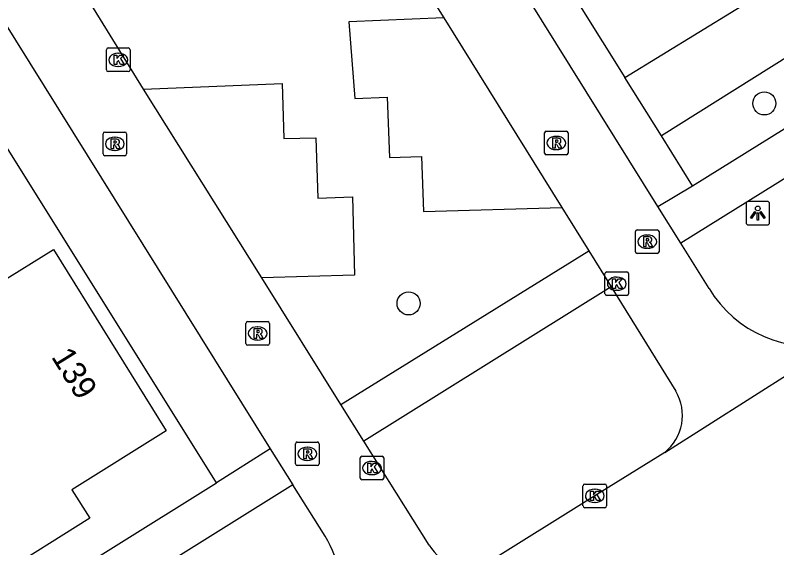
# Model space of a CAD drawing. Extents: x 159280 to 160375, y 384531 to 385872.
# Drawn here: x 159680.77 to 159713.05, y 385391.6 to 385414.16 of the extents above; entities that cross this region are included whole.
import ezdxf

# ---------------------------------------------------------------- set-up
doc = ezdxf.new("R2010")
doc.units = 0
for name, color, linetype in [('IMGEO_Boom', 7, 'Continuous'), ('IMGEO_Groenvoorziening', 7, 'Continuous'), ('IMGEO_Kolk', 7, 'Continuous'), ('IMGEO_Lichtpunt', 7, 'Continuous'), ('IMGEO_Pand', 7, 'Continuous'), ('IMGEO_Pand_nummerreeks', 7, 'Continuous'), ('IMGEO_Parkeervlak_open', 7, 'Continuous'), ('IMGEO_Rijbaan_lokaal_open', 7, 'Continuous'), ('IMGEO_Rioolput', 7, 'Continuous'), ('IMGEO_Voetpad_open', 7, 'Continuous')]:
    doc.layers.add(name, color=color, linetype=linetype)

msp = doc.modelspace()

# ---------------------------------------------------------------- linework, layer by layer
at = {"layer": 'IMGEO_Boom'}
for centre in [(159712.522, 385410.422), (159697.445, 385401.952)]:
    msp.add_circle(centre, 0.489, dxfattribs=at)
at = {"layer": 'IMGEO_Groenvoorziening'}
for points in [[(159706.605, 385411.526), (159712.889, 385415.376)], [(159714.374, 385412.942), (159708.157, 385409.049)]]:
    msp.add_lwpolyline(points, dxfattribs=at)
at = {"layer": 'IMGEO_Kolk'}
for p, q in [((159684.64, 385411.845), (159684.64, 385412.697)), ((159684.715, 385412.771), (159685.567, 385412.771)), ((159685.128, 385412.551), (159685.153, 385412.551)), ((159685.641, 385412.697), (159685.641, 385411.845)), ((159685.151, 385411.991), (159685.126, 385411.991)), ((159685.567, 385411.771), (159684.715, 385411.771)), ((159705.769, 385402.359), (159705.769, 385403.211)), ((159705.844, 385403.285), (159706.696, 385403.285)), ((159706.77, 385403.211), (159706.77, 385402.359)), ((159706.257, 385403.065), (159706.282, 385403.065)), ((159706.28, 385402.505), (159706.255, 385402.505)), ((159706.696, 385402.285), (159705.844, 385402.285)), ((159695.396, 385394.55), (159695.396, 385395.402)), ((159695.471, 385395.476), (159696.323, 385395.476)), ((159696.397, 385395.402), (159696.397, 385394.55)), ((159695.884, 385395.256), (159695.909, 385395.256)), ((159696.323, 385394.476), (159695.471, 385394.476)), ((159695.907, 385394.696), (159695.882, 385394.696)), ((159704.837, 385393.371), (159704.837, 385394.223)), ((159704.912, 385394.297), (159705.764, 385394.297)), ((159705.325, 385394.077), (159705.35, 385394.077)), ((159705.838, 385394.223), (159705.838, 385393.371)), ((159705.348, 385393.517), (159705.323, 385393.517)), ((159705.764, 385393.297), (159704.912, 385393.297))]:
    msp.add_line(p, q, dxfattribs=at)
for points in [[(159684.64, 385411.845), (159684.64, 385412.697)], [(159684.715, 385412.771), (159685.567, 385412.771)], [(159684.961, 385412.471), (159685.084, 385412.471), (159685.084, 385412.32), (159685.214, 385412.471), (159685.378, 385412.471), (159685.232, 385412.32), (159685.385, 385412.071), (159685.233, 385412.071), (159685.148, 385412.235), (159685.084, 385412.168), (159685.084, 385412.071), (159684.961, 385412.071), (159684.961, 385412.471)], [(159685.641, 385412.697), (159685.641, 385411.845)], [(159685.567, 385411.771), (159684.715, 385411.771)], [(159705.769, 385402.359), (159705.769, 385403.211)], [(159705.844, 385403.285), (159706.696, 385403.285)], [(159706.77, 385403.211), (159706.77, 385402.359)], [(159706.09, 385402.985), (159706.213, 385402.985), (159706.213, 385402.834), (159706.343, 385402.985), (159706.507, 385402.985), (159706.361, 385402.834), (159706.514, 385402.585), (159706.362, 385402.585), (159706.277, 385402.749), (159706.213, 385402.682), (159706.213, 385402.585), (159706.09, 385402.585), (159706.09, 385402.985)], [(159706.696, 385402.285), (159705.844, 385402.285)], [(159695.396, 385394.55), (159695.396, 385395.402)], [(159695.471, 385395.476), (159696.323, 385395.476)], [(159696.397, 385395.402), (159696.397, 385394.55)], [(159695.717, 385395.176), (159695.84, 385395.176), (159695.84, 385395.025), (159695.97, 385395.176), (159696.134, 385395.176), (159695.988, 385395.025), (159696.141, 385394.776), (159695.989, 385394.776), (159695.904, 385394.94), (159695.84, 385394.873), (159695.84, 385394.776), (159695.717, 385394.776), (159695.717, 385395.176)], [(159696.323, 385394.476), (159695.471, 385394.476)], [(159704.837, 385393.371), (159704.837, 385394.223)], [(159704.912, 385394.297), (159705.764, 385394.297)], [(159705.838, 385394.223), (159705.838, 385393.371)], [(159705.158, 385393.997), (159705.281, 385393.997), (159705.281, 385393.846), (159705.411, 385393.997), (159705.575, 385393.997), (159705.429, 385393.846), (159705.582, 385393.597), (159705.43, 385393.597), (159705.345, 385393.761), (159705.281, 385393.694), (159705.281, 385393.597), (159705.158, 385393.597), (159705.158, 385393.997)], [(159705.764, 385393.297), (159704.912, 385393.297)]]:
    msp.add_lwpolyline(points, dxfattribs=at)
for centre, start, end in [((159684.717, 385412.695), 91.552, 178.448), ((159684.717, 385412.695), 91.552, 178.448), ((159685.565, 385412.695), 1.552, 88.448), ((159685.565, 385412.695), 1.552, 88.448), ((159684.717, 385411.847), 181.552, 268.448), ((159684.717, 385411.847), 181.552, 268.448), ((159685.565, 385411.847), 271.552, 358.448), ((159685.565, 385411.847), 271.552, 358.448), ((159705.846, 385403.209), 91.552, 178.448), ((159705.846, 385403.209), 91.552, 178.448), ((159706.694, 385403.209), 1.552, 88.448), ((159706.694, 385403.209), 1.552, 88.448), ((159705.846, 385402.361), 181.552, 268.448), ((159705.846, 385402.361), 181.552, 268.448), ((159706.694, 385402.361), 271.552, 358.448), ((159706.694, 385402.361), 271.552, 358.448), ((159695.473, 385395.4), 91.552, 178.448), ((159695.473, 385395.4), 91.552, 178.448), ((159696.321, 385395.4), 1.552, 88.448), ((159696.321, 385395.4), 1.552, 88.448), ((159695.473, 385394.552), 181.552, 268.448), ((159695.473, 385394.552), 181.552, 268.448), ((159696.321, 385394.552), 271.552, 358.448), ((159696.321, 385394.552), 271.552, 358.448), ((159704.914, 385394.221), 91.552, 178.448), ((159704.914, 385394.221), 91.552, 178.448), ((159705.762, 385394.221), 1.552, 88.448), ((159705.762, 385394.221), 1.552, 88.448), ((159704.914, 385393.373), 181.552, 268.448), ((159704.914, 385393.373), 181.552, 268.448), ((159705.762, 385393.373), 271.552, 358.448), ((159705.762, 385393.373), 271.552, 358.448)]:
    msp.add_arc(centre, 0.0765, start, end, dxfattribs=at)
for centre, major_axis, ratio, start_param, end_param in [((159685.127, 385412.271), (-0.387, 0.002), 0.722429, 4.712389, 7.853982), ((159685.152, 385412.271), (-0.39, 0.002), 0.717154, 1.570796, 4.712389), ((159706.256, 385402.785), (-0.387, 0.002), 0.722429, 4.712389, 7.853982), ((159706.281, 385402.785), (-0.39, 0.002), 0.717154, 1.570796, 4.712389), ((159695.883, 385394.976), (-0.387, 0.002), 0.722429, 4.712389, 7.853982), ((159695.908, 385394.976), (-0.39, 0.002), 0.717154, 1.570796, 4.712389), ((159705.324, 385393.797), (-0.387, 0.002), 0.722429, 4.712389, 7.853982), ((159705.349, 385393.797), (-0.39, 0.002), 0.717154, 1.570796, 4.712389)]:
    msp.add_ellipse(centre, major_axis=major_axis, ratio=ratio, start_param=start_param, end_param=end_param, dxfattribs=at)
at = {"layer": 'IMGEO_Lichtpunt'}
for p, q in [((159711.747, 385406.176), (159711.747, 385405.369)), ((159711.747, 385406.176), (159711.747, 385405.369)), ((159712.649, 385406.271), (159711.841, 385406.271)), ((159712.649, 385406.271), (159711.841, 385406.271)), ((159712.743, 385405.369), (159712.743, 385406.176)), ((159712.743, 385405.369), (159712.743, 385406.176)), ((159711.841, 385405.275), (159712.649, 385405.275)), ((159711.841, 385405.275), (159712.649, 385405.275))]:
    msp.add_line(p, q, dxfattribs=at)
for points in [[(159712.121, 385405.84), (159712.16, 385405.812), (159711.972, 385405.55), (159711.934, 385405.577), (159712.121, 385405.84)], [(159712.223, 385405.792), (159712.27, 385405.792), (159712.27, 385405.47), (159712.223, 385405.47), (159712.223, 385405.792)], [(159712.333, 385405.812), (159712.371, 385405.839), (159712.558, 385405.577), (159712.519, 385405.549), (159712.333, 385405.812)]]:
    msp.add_lwpolyline(points, dxfattribs=at)
msp.add_circle((159712.246, 385405.974), 0.0994, dxfattribs=at)
for centre, start, end in [((159711.841, 385406.176), 90, 180), ((159711.841, 385406.176), 90, 180), ((159712.649, 385406.176), 0, 90), ((159712.649, 385406.176), 0, 90), ((159711.841, 385405.369), 180, 270), ((159711.841, 385405.369), 180, 270), ((159712.649, 385405.369), 270, 0), ((159712.649, 385405.369), 270, 360)]:
    msp.add_arc(centre, 0.0946, start, end, dxfattribs=at)
at = {"layer": 'IMGEO_Pand'}
msp.add_lwpolyline([(159682.4, 385404.231), (159687.175, 385396.551), (159683.174, 385394.052), (159683.936, 385392.848), (159680.003, 385390.398), (159678.258, 385393.199), (159678.419, 385393.299), (159676.764, 385395.956), (159675.431, 385395.152), (159673.292, 385398.59), (159682.4, 385404.231)], dxfattribs=at)
at = {"layer": 'IMGEO_Parkeervlak_open'}
for points in [[(159698.934, 385414.053), (159694.909, 385413.885), (159695.163, 385410.633), (159696.536, 385410.694), (159696.631, 385408.135), (159697.988, 385408.177), (159698.078, 385405.84), (159703.942, 385406.013)], [(159686.216, 385411.029), (159692.085, 385411.27), (159692.153, 385408.936), (159693.518, 385408.963), (159693.598, 385406.415), (159695.075, 385406.46), (159695.152, 385403.148), (159691.225, 385403.027)]]:
    msp.add_lwpolyline(points, dxfattribs=at)
at = {"layer": 'IMGEO_Rijbaan_lokaal_open'}
for points in [[(159708.015, 385406.051), (159687.146, 385439.534), (159650.306, 385498.682)], [(159633.741, 385488.313), (159668.221, 385433.234), (159691.585, 385395.788)], [(159686.216, 385411.029), (159680.554, 385420.185)], [(159697.463, 385416.406), (159698.934, 385414.053)], [(159698.934, 385414.053), (159703.942, 385406.013)], [(159691.225, 385403.027), (159686.216, 385411.029)], [(159703.942, 385406.013), (159705.081, 385404.182)], [(159708.982, 385404.499), (159708.015, 385406.051)], [(159710.177, 385402.582), (159708.982, 385404.499)], [(159705.081, 385404.182), (159706.029, 385402.658)], [(159694.58, 385397.661), (159691.225, 385403.027)], [(159706.029, 385402.658), (159708.77, 385398.23)], [(159708.299, 385395.635), (159715.601, 385400.268)], [(159695.547, 385396.119), (159694.58, 385397.661)], [(159698.312, 385391.711), (159695.547, 385396.119)], [(159691.585, 385395.788), (159692.541, 385394.27)], [(159708.299, 385395.635), (159705.338, 385393.797), (159700.741, 385390.938)], [(159693.908, 385392.097), (159692.541, 385394.27)]]:
    msp.add_lwpolyline(points, dxfattribs=at)
for centre, radius, start, end in [((159714.49, 385405.178), 5.034, 211.0446, 282.747), ((159707.039, 385397.204), 2.012, 308.7681, 30.6572), ((159689.915, 385389.666), 4.674, 304.4844, 31.336), ((159699.979, 385392.746), 1.962, 211.8286, 292.8653)]:
    msp.add_arc(centre, radius, start, end, dxfattribs=at)
at = {"layer": 'IMGEO_Rioolput'}
for p, q in [((159703.282, 385409.246), (159704.134, 385409.246)), ((159684.495, 385408.282), (159684.495, 385409.134)), ((159684.57, 385409.208), (159685.422, 385409.208)), ((159684.983, 385408.988), (159685.008, 385408.988)), ((159685.496, 385409.134), (159685.496, 385408.282)), ((159703.207, 385408.32), (159703.207, 385409.172)), ((159703.695, 385409.026), (159703.72, 385409.026)), ((159704.208, 385409.172), (159704.208, 385408.32)), ((159685.006, 385408.428), (159684.981, 385408.428)), ((159703.718, 385408.466), (159703.693, 385408.466)), ((159685.422, 385408.208), (159684.57, 385408.208)), ((159704.134, 385408.246), (159703.282, 385408.246)), ((159707.133, 385405.067), (159707.985, 385405.067)), ((159707.058, 385404.141), (159707.058, 385404.993)), ((159707.546, 385404.847), (159707.571, 385404.847)), ((159708.059, 385404.993), (159708.059, 385404.141)), ((159707.569, 385404.287), (159707.544, 385404.287)), ((159707.985, 385404.067), (159707.133, 385404.067)), ((159690.624, 385401.18), (159691.476, 385401.18)), ((159690.549, 385400.254), (159690.549, 385401.106)), ((159691.037, 385400.96), (159691.062, 385400.96)), ((159691.55, 385401.106), (159691.55, 385400.254)), ((159691.06, 385400.4), (159691.035, 385400.4)), ((159691.476, 385400.18), (159690.624, 385400.18)), ((159692.729, 385396.079), (159693.581, 385396.079)), ((159692.654, 385395.153), (159692.654, 385396.005)), ((159693.142, 385395.859), (159693.167, 385395.859)), ((159693.655, 385396.005), (159693.655, 385395.153)), ((159693.581, 385395.079), (159692.729, 385395.079)), ((159693.165, 385395.299), (159693.14, 385395.299))]:
    msp.add_line(p, q, dxfattribs=at)
for points in [[(159703.282, 385409.246), (159704.134, 385409.246)], [(159684.495, 385408.282), (159684.495, 385409.134)], [(159684.57, 385409.208), (159685.422, 385409.208)], [(159685.496, 385409.134), (159685.496, 385408.282)], [(159703.207, 385408.32), (159703.207, 385409.172)], [(159703.796, 385408.944), (159703.544, 385408.946), (159703.544, 385408.546)], [(159704.208, 385409.172), (159704.208, 385408.32)], [(159685.084, 385408.906), (159684.832, 385408.908), (159684.832, 385408.508)], [(159684.832, 385408.508), (159684.956, 385408.508), (159684.956, 385408.67), (159684.967, 385408.67)], [(159685.01, 385408.827), (159684.956, 385408.827), (159684.956, 385408.746)], [(159684.956, 385408.746), (159685.008, 385408.746)], [(159685.014, 385408.641), (159685.085, 385408.508), (159685.225, 385408.508), (159685.16, 385408.634)], [(159703.544, 385408.546), (159703.668, 385408.546), (159703.668, 385408.708), (159703.679, 385408.708)], [(159703.722, 385408.865), (159703.668, 385408.865), (159703.668, 385408.784)], [(159703.668, 385408.784), (159703.72, 385408.784)], [(159703.726, 385408.679), (159703.797, 385408.546), (159703.937, 385408.546), (159703.872, 385408.672)], [(159685.422, 385408.208), (159684.57, 385408.208)], [(159704.134, 385408.246), (159703.282, 385408.246)], [(159707.133, 385405.067), (159707.985, 385405.067)], [(159707.058, 385404.141), (159707.058, 385404.993)], [(159707.647, 385404.765), (159707.395, 385404.767), (159707.395, 385404.367)], [(159708.059, 385404.993), (159708.059, 385404.141)], [(159707.395, 385404.367), (159707.519, 385404.367), (159707.519, 385404.529), (159707.53, 385404.529)], [(159707.573, 385404.686), (159707.519, 385404.686), (159707.519, 385404.605)], [(159707.519, 385404.605), (159707.571, 385404.605)], [(159707.577, 385404.5), (159707.648, 385404.367), (159707.788, 385404.367), (159707.723, 385404.493)], [(159707.985, 385404.067), (159707.133, 385404.067)], [(159690.624, 385401.18), (159691.476, 385401.18)], [(159690.549, 385400.254), (159690.549, 385401.106)], [(159691.138, 385400.878), (159690.886, 385400.88), (159690.886, 385400.48)], [(159691.55, 385401.106), (159691.55, 385400.254)], [(159690.886, 385400.48), (159691.01, 385400.48), (159691.01, 385400.642), (159691.021, 385400.642)], [(159691.064, 385400.799), (159691.01, 385400.799), (159691.01, 385400.718)], [(159691.01, 385400.718), (159691.062, 385400.718)], [(159691.068, 385400.613), (159691.139, 385400.48), (159691.279, 385400.48), (159691.214, 385400.606)], [(159691.476, 385400.18), (159690.624, 385400.18)], [(159692.729, 385396.079), (159693.581, 385396.079)], [(159692.654, 385395.153), (159692.654, 385396.005)], [(159693.243, 385395.777), (159692.991, 385395.779), (159692.991, 385395.379)], [(159693.169, 385395.698), (159693.115, 385395.698), (159693.115, 385395.617)], [(159693.655, 385396.005), (159693.655, 385395.153)], [(159692.991, 385395.379), (159693.115, 385395.379), (159693.115, 385395.541), (159693.126, 385395.541)], [(159693.115, 385395.617), (159693.167, 385395.617)], [(159693.173, 385395.512), (159693.244, 385395.379), (159693.384, 385395.379), (159693.319, 385395.505)], [(159693.581, 385395.079), (159692.729, 385395.079)]]:
    msp.add_lwpolyline(points, dxfattribs=at)
for centre, radius, start, end in [((159703.284, 385409.17), 0.0765, 91.552, 178.448), ((159703.284, 385409.17), 0.0765, 91.552, 178.448), ((159704.132, 385409.17), 0.0765, 1.552, 88.448), ((159704.132, 385409.17), 0.0765, 1.552, 88.448), ((159684.572, 385409.132), 0.0765, 91.552, 178.448), ((159684.572, 385409.132), 0.0765, 91.552, 178.448), ((159685.42, 385409.132), 0.0765, 1.552, 88.448), ((159685.42, 385409.132), 0.0765, 1.552, 88.448), ((159703.795, 385408.834), 0.109, 350.3612, 89.416), ((159684.966, 385408.617), 0.0533, 26.0293, 88.6989), ((159684.992, 385408.935), 0.19, 274.7715, 282.9687), ((159685.016, 385408.731), 0.0964, 77.0061, 93.1865), ((159685.03, 385408.788), 0.0378, 276.6634, 79.6772), ((159685.083, 385408.796), 0.109, 350.3612, 89.416), ((159685.081, 385408.796), 0.112, 277.5842, 350.9817), ((159685.065, 385408.581), 0.108, 29.5134, 73.7905), ((159703.678, 385408.655), 0.0533, 26.0293, 88.6989), ((159703.704, 385408.973), 0.19, 274.7715, 282.9687), ((159703.728, 385408.769), 0.0964, 77.0061, 93.1865), ((159703.742, 385408.826), 0.0378, 276.6634, 79.6772), ((159703.793, 385408.834), 0.112, 277.5842, 350.9817), ((159703.777, 385408.619), 0.108, 29.5134, 73.7905), ((159684.572, 385408.284), 0.0765, 181.552, 268.448), ((159684.572, 385408.284), 0.0765, 181.552, 268.448), ((159685.42, 385408.284), 0.0765, 271.552, 358.448), ((159685.42, 385408.284), 0.0765, 271.552, 358.448), ((159703.284, 385408.322), 0.0765, 181.552, 268.448), ((159703.284, 385408.322), 0.0765, 181.552, 268.448), ((159704.132, 385408.322), 0.0765, 271.552, 358.448), ((159704.132, 385408.322), 0.0765, 271.552, 358.448), ((159707.135, 385404.991), 0.0765, 91.552, 178.448), ((159707.135, 385404.991), 0.0765, 91.552, 178.448), ((159707.983, 385404.991), 0.0765, 1.552, 88.448), ((159707.983, 385404.991), 0.0765, 1.552, 88.448), ((159707.646, 385404.655), 0.109, 350.3612, 89.416), ((159707.529, 385404.476), 0.0533, 26.0293, 88.6989), ((159707.555, 385404.794), 0.19, 274.7715, 282.9687), ((159707.579, 385404.59), 0.0964, 77.0061, 93.1865), ((159707.593, 385404.647), 0.0378, 276.6634, 79.6772), ((159707.644, 385404.655), 0.112, 277.5842, 350.9817), ((159707.628, 385404.44), 0.108, 29.5134, 73.7905), ((159707.135, 385404.143), 0.0765, 181.552, 268.448), ((159707.135, 385404.143), 0.0765, 181.552, 268.448), ((159707.983, 385404.143), 0.0765, 271.552, 358.448), ((159707.983, 385404.143), 0.0765, 271.552, 358.448), ((159690.626, 385401.104), 0.0765, 91.552, 178.448), ((159690.626, 385401.104), 0.0765, 91.552, 178.448), ((159691.474, 385401.104), 0.0765, 1.552, 88.448), ((159691.474, 385401.104), 0.0765, 1.552, 88.448), ((159691.137, 385400.768), 0.109, 350.3612, 89.416), ((159691.02, 385400.589), 0.0533, 26.0293, 88.6989), ((159691.046, 385400.907), 0.19, 274.7715, 282.9687), ((159691.07, 385400.703), 0.0964, 77.0061, 93.1865), ((159691.084, 385400.76), 0.0378, 276.6634, 79.6772), ((159691.135, 385400.768), 0.112, 277.5842, 350.9817), ((159691.119, 385400.553), 0.108, 29.5134, 73.7905), ((159690.626, 385400.256), 0.0765, 181.552, 268.448), ((159690.626, 385400.256), 0.0765, 181.552, 268.448), ((159691.474, 385400.256), 0.0765, 271.552, 358.448), ((159691.474, 385400.256), 0.0765, 271.552, 358.448), ((159692.731, 385396.003), 0.0765, 91.552, 178.448), ((159692.731, 385396.003), 0.0765, 91.552, 178.448), ((159693.579, 385396.003), 0.0765, 1.552, 88.448), ((159693.579, 385396.003), 0.0765, 1.552, 88.448), ((159693.175, 385395.602), 0.0964, 77.0061, 93.1865), ((159693.189, 385395.659), 0.0378, 276.6634, 79.6772), ((159693.242, 385395.667), 0.109, 350.3612, 89.416), ((159693.125, 385395.488), 0.0533, 26.0293, 88.6989), ((159693.151, 385395.806), 0.19, 274.7715, 282.9687), ((159693.24, 385395.667), 0.112, 277.5842, 350.9817), ((159693.224, 385395.452), 0.108, 29.5134, 73.7905), ((159692.731, 385395.155), 0.0765, 181.552, 268.448), ((159692.731, 385395.155), 0.0765, 181.552, 268.448), ((159693.579, 385395.155), 0.0765, 271.552, 358.448), ((159693.579, 385395.155), 0.0765, 271.552, 358.448)]:
    msp.add_arc(centre, radius, start, end, dxfattribs=at)
for centre, major_axis, ratio, start_param, end_param in [((159684.982, 385408.708), (-0.387, 0.002), 0.722429, 4.712389, 7.853982), ((159685.007, 385408.708), (-0.39, 0.002), 0.717154, 1.570796, 4.712389), ((159703.694, 385408.746), (-0.387, 0.002), 0.722429, 4.712389, 7.853982), ((159703.719, 385408.746), (-0.39, 0.002), 0.717154, 1.570796, 4.712389), ((159707.545, 385404.567), (-0.387, 0.002), 0.722429, 4.712389, 7.853982), ((159707.57, 385404.567), (-0.39, 0.002), 0.717154, 1.570796, 4.712389), ((159691.036, 385400.68), (-0.387, 0.002), 0.722429, 4.712389, 7.853982), ((159691.061, 385400.68), (-0.39, 0.002), 0.717154, 1.570796, 4.712389), ((159693.141, 385395.579), (-0.387, 0.002), 0.722429, 4.712389, 7.853982), ((159693.166, 385395.579), (-0.39, 0.002), 0.717154, 1.570796, 4.712389)]:
    msp.add_ellipse(centre, major_axis=major_axis, ratio=ratio, start_param=start_param, end_param=end_param, dxfattribs=at)
at = {"layer": 'IMGEO_Voetpad_open'}
for points in [[(159702.946, 385422.151), (159700.795, 385420.823), (159706.605, 385411.526)], [(159689.307, 385394.352), (159672.22, 385421.659)], [(159734.602, 385412.088), (159730.883, 385418.133), (159708.982, 385404.499)], [(159709.48, 385406.938), (159715.679, 385410.78), (159714.374, 385412.942)], [(159708.157, 385409.049), (159706.605, 385411.526)], [(159709.48, 385406.938), (159708.157, 385409.049)], [(159708.015, 385406.051), (159709.48, 385406.938)], [(159694.58, 385397.661), (159705.081, 385404.182)], [(159706.029, 385402.658), (159695.547, 385396.119)], [(159691.585, 385395.788), (159689.307, 385394.352)], [(159692.541, 385394.27), (159664.459, 385376.721)], [(159670.586, 385382.674), (159689.307, 385394.352)]]:
    msp.add_lwpolyline(points, dxfattribs=at)

# ---------------------------------------------------------------- texts
at = {"layer": 'IMGEO_Pand_nummerreeks'}
msp.add_text('139', height=1, rotation=301.8734, dxfattribs=at).set_placement((159682.278, 385399.691))

doc.saveas('drawing.dxf')
